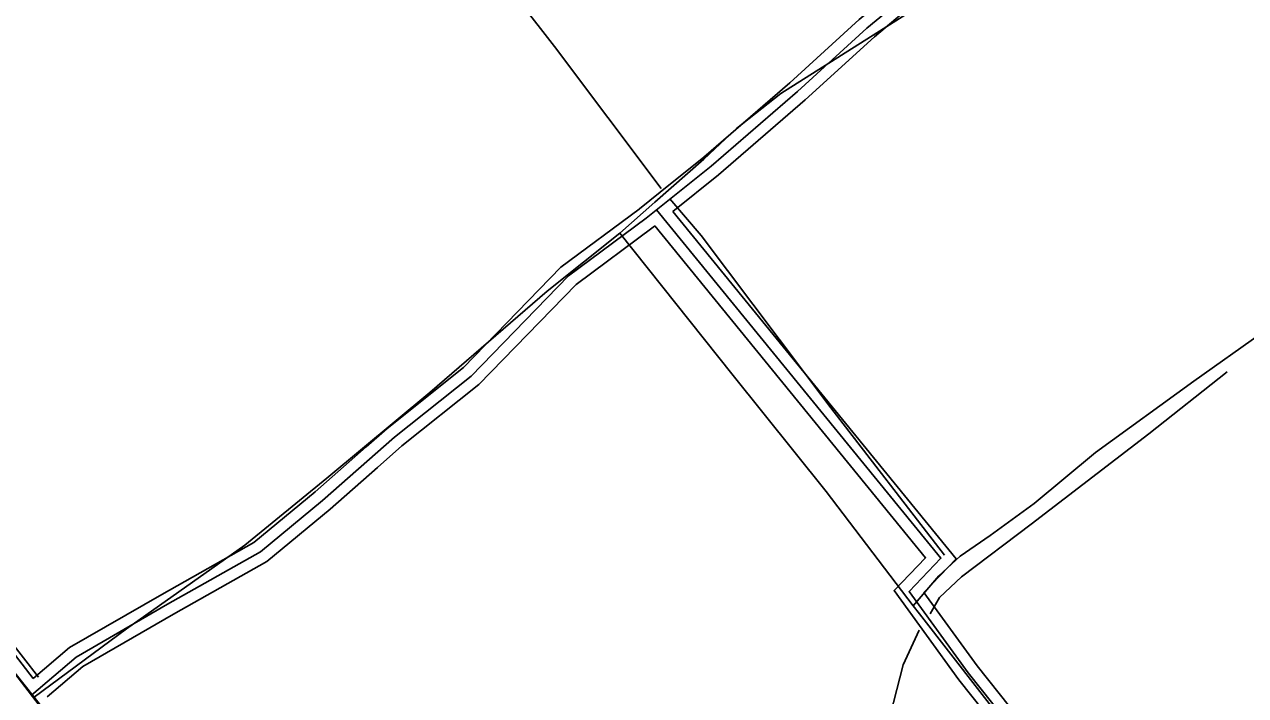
# Model space of a CAD drawing. Extents: x 3324104 to 3361979, y 612876 to 638273.
# Drawn here: x 3337075 to 3338673, y 634800 to 635679 of the extents above; entities that cross this region are included whole.
import ezdxf

# ---------------------------------------------------------------- set-up
doc = ezdxf.new("R2010")
doc.units = 0
for name, color, linetype in [('V-DTCH-CNTR', 7, 'Continuous'), ('V-ROAD-CNTR', 7, 'Continuous'), ('V-TOPO-SHOR', 7, 'Continuous')]:
    doc.layers.add(name, color=color, linetype=linetype)

msp = doc.modelspace()

# ---------------------------------------------------------------- linework, layer by layer
at = {"layer": 'V-DTCH-CNTR'}
for points in [[(3337854.3, 635405.7), (3337900.2, 635446.3), (3337964.5, 635502.4), (3338007.3, 635542.7), (3338065.3, 635588.2), (3338144.3, 635638.4), (3338253.5, 635707.6), (3338370.7, 635792.6), (3338428.9, 635827.4), (3338456.3, 635838.8), (3338470.7, 635840.9), (3338505.5, 635841.3)], [(3338167.1, 633402.9), (3338141.2, 633437.9), (3338077.4, 633524.2), (3337932, 633714.1), (3337828.7, 633848.3), (3337788.9, 633900), (3337645.7, 634080.7), (3337497.5, 634269.9), (3337345.1, 634464.8), (3337188.8, 634669.7), (3337088.3, 634798.1), (3337053.1, 634843), (3336921.7, 635013.9), (3336770.9, 635211.9), (3336640.2, 635378.4), (3336504.1, 635546.7), (3336493.4, 635559.9), (3336449.1, 635616.8), (3336402.8, 635674.4)], [(3337854.3, 635405.7), (3337759.2, 635329.4), (3337605.9, 635197.2), (3337471, 635085.1), (3337363.8, 634997.4), (3337208.9, 634887.7), (3337088.3, 634798.1)], [(3338955.5, 634003.4), (3338910.3, 634059.5), (3338804.5, 634195.4), (3338669.6, 634368.4), (3338543.2, 634529.5), (3338401.5, 634707.8), (3338246.4, 634907.5), (3338238.4, 634918), (3338124.3, 635067.4), (3338001, 635221.3), (3337854.3, 635405.7)], [(3338238.4, 634918), (3338271.9, 634956.9), (3338299.6, 634983), (3338338.9, 635009.8), (3338396.5, 635051.7), (3338477, 635118.3), (3338605.5, 635211.9), (3338693.9, 635274.7), (3338785, 635336.3), (3338817.6, 635348), (3338893.2, 635376)]]:
    msp.add_lwpolyline(points, dxfattribs=at)
at = {"layer": 'V-ROAD-CNTR'}
for points in [[(3336650, 636458.5), (3336646.8, 636379.1), (3336634.1, 636309.2), (3336628.8, 636281.7), (3336535.2, 636013.8), (3336531.6, 635952.9), (3336518.2, 635840), (3336483.9, 635740.3), (3336453.8, 635672.4), (3336449.6, 635640.9), (3336462, 635598.9), (3336481.5, 635571.4), (3336523.5, 635531.7), (3337090.4, 634793.5), (3337691.3, 634021.9), (3337842, 633828.6), (3338144, 633439.6)], [(3336665, 636457.9), (3336661.7, 636377.4), (3336648.8, 636306.5), (3336643.4, 636277.8), (3336550, 636010.8), (3336546.6, 635951.6), (3336532.9, 635836.6), (3336497.8, 635734.8), (3336468.4, 635668.3), (3336464.9, 635642.1), (3336475.7, 635605.5), (3336492.8, 635581.2), (3336534.7, 635541.8), (3337087, 634822.7)], [(3338316.4, 635789.7), (3338217.5, 635726.7), (3338167.7, 635685), (3338076.9, 635602.3), (3337964.2, 635504.8), (3337907.3, 635459.1)], [(3338324.5, 635777), (3338226.3, 635714.5), (3338177.6, 635673.7), (3338086.8, 635591), (3337973.8, 635493.2), (3337888.9, 635425.1), (3337787.3, 635349.6), (3337660, 635218.5), (3337559.7, 635138.5), (3337465.6, 635055.6), (3337384.3, 634988.4), (3337262.8, 634919.8), (3337143.3, 634850.8), (3337084.6, 634801)], [(3338332.5, 635764.4), (3338235.2, 635702.4), (3338187.5, 635662.4), (3338096.8, 635579.8), (3337983.4, 635481.7), (3337923.8, 635433.9)], [(3337907.3, 635459.1), (3337880.2, 635437.3)], [(3337880.2, 635437.3), (3337879.7, 635436.9), (3337777.4, 635360.9), (3337649.9, 635229.6), (3337550, 635150), (3337522.6, 635125.8)], [(3339011.8, 633928.9), (3338912.8, 634072.2), (3338310.1, 634830.2), (3338232.9, 634936.4), (3338274.6, 634980), (3337902.6, 635436.1)], [(3338959.9, 634030.4), (3338924.8, 634081.2), (3338322.1, 634839.3), (3338252.4, 634935.1), (3338294.6, 634979.3), (3337923.8, 635433.9)], [(3337900.4, 635415.1), (3337898.1, 635413.2), (3337797.2, 635338.2), (3337670.1, 635207.3), (3337569.3, 635127), (3337537.6, 635099)], [(3338935.5, 634012.9), (3338900.7, 634063.3), (3338298.2, 634821.1), (3338213.4, 634937.7), (3338254.6, 634980.8), (3337900.4, 635415.1)], [(3337522.6, 635125.8), (3337455.9, 635067), (3337375.7, 635000.8), (3337255.4, 634932.8), (3337134.6, 634863.1), (3337087, 634822.7)], [(3337537.6, 635099), (3337475.3, 635044.2), (3337392.8, 634976), (3337270.3, 634906.8), (3337152, 634838.5), (3337105.3, 634798.9)]]:
    msp.add_lwpolyline(points, dxfattribs=at)
at = {"layer": 'V-TOPO-SHOR'}
for points in [[(3337908.5, 635464.1), (3337768.9, 635649.9), (3337632.6, 635825.6), (3337525.8, 635964.6), (3337479.7, 636041.1), (3337384.6, 636168.7), (3337233.1, 636374.6), (3337163, 636456.4)], [(3336504.4, 635581.2), (3337034.6, 634900.5), (3337093.8, 634824.3)], [(3338279.2, 634984.2), (3338130.6, 635176.9), (3337960.9, 635402.6), (3337919.7, 635450.4)], [(3338649.1, 635224.1), (3338546.5, 635142.8), (3338392.6, 635024.8), (3338301.3, 634955.6), (3338272.9, 634928.7), (3338260.5, 634907.5)], [(3338246.2, 634886), (3338225.4, 634840.7), (3338212.4, 634791.3), (3338176.5, 634650.9), (3338140.2, 634493.1), (3338097.8, 634310.3), (3338058.3, 634152.6), (3338011.9, 634023.9), (3338018.3, 634006.7), (3338132.5, 633856.9), (3338258.7, 633696.4), (3338341.1, 633589.4)]]:
    msp.add_lwpolyline(points, dxfattribs=at)

doc.saveas('drawing.dxf')
